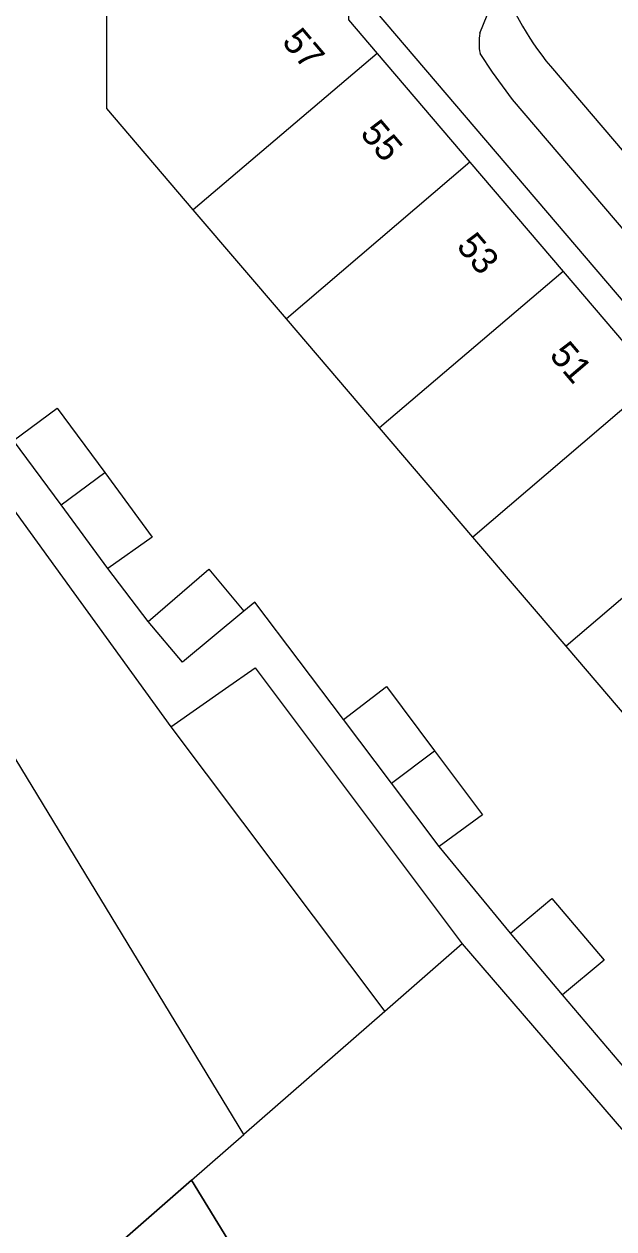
# Model space of a CAD drawing. Extents: x 160379 to 161131, y 383940 to 384849.
# Drawn here: x 160473.69 to 160496.08, y 384630.2 to 384675.97 of the extents above; entities that cross this region are included whole.
import ezdxf

# ---------------------------------------------------------------- set-up
doc = ezdxf.new("R2010")
doc.units = 0
for name, color, linetype in [('IMGEO_Erf', 7, 'Continuous'), ('IMGEO_Muur', 7, 'Continuous'), ('IMGEO_Pand', 7, 'Continuous'), ('IMGEO_Pand_nummerreeks', 7, 'Continuous'), ('IMGEO_Pand_overbouw', 7, 'Continuous'), ('IMGEO_Rijbaan_lokaal_open', 7, 'Continuous'), ('IMGEO_Voetpad_open', 7, 'Continuous')]:
    doc.layers.add(name, color=color, linetype=linetype)

msp = doc.modelspace()

# ---------------------------------------------------------------- linework, layer by layer
at = {"layer": 'IMGEO_Erf'}
for points in [[(160464.883, 384669.131), (160479.261, 384649.275)], [(160478.393, 384653.273), (160476.868, 384655.289)], [(160485.81, 384649.554), (160482.451, 384654.011), (160482.032, 384653.663)], [(160492.158, 384641.434), (160489.447, 384644.728)], [(160490.311, 384641.034), (160508.84, 384619.505)], [(160497.358, 384635.292), (160494.128, 384639.095)], [(160487.376, 384638.462), (160482.03, 384633.785)]]:
    msp.add_lwpolyline(points, dxfattribs=at)
at = {"layer": 'IMGEO_Muur'}
msp.add_lwpolyline([(160487.376, 384638.462), (160482.03, 384633.785)], dxfattribs=at)
at = {"layer": 'IMGEO_Pand'}
for points in [[(160480.106, 384668.915), (160476.825, 384672.757), (160476.825, 384677.176)], [(160485.998, 384677.164), (160485.998, 384676.129), (160487.085, 384674.855)], [(160487.085, 384674.855), (160480.106, 384668.915)], [(160487.085, 384674.855), (160490.612, 384670.719)], [(160490.612, 384670.719), (160483.644, 384664.77)], [(160490.612, 384670.719), (160494.149, 384666.573)], [(160482.03, 384633.785), (160461.726, 384667.191), (160464.883, 384669.131)], [(160483.644, 384664.77), (160480.106, 384668.915)], [(160494.149, 384666.573), (160487.183, 384660.625)], [(160494.149, 384666.573), (160497.685, 384662.426)], [(160487.183, 384660.625), (160483.644, 384664.77)], [(160497.685, 384662.426), (160490.722, 384656.481)], [(160473.289, 384660.154), (160474.942, 384661.376), (160476.747, 384658.927)], [(160490.722, 384656.481), (160487.183, 384660.625)], [(160475.09, 384657.706), (160473.289, 384660.154)], [(160475.09, 384657.706), (160476.747, 384658.927)], [(160476.747, 384658.927), (160478.552, 384656.477), (160476.868, 384655.289)], [(160501.222, 384658.279), (160504.77, 384654.119), (160497.8, 384648.191), (160494.261, 384652.336)], [(160501.222, 384658.279), (160494.261, 384652.336)], [(160476.868, 384655.289), (160475.09, 384657.706)], [(160494.261, 384652.336), (160490.722, 384656.481)], [(160478.393, 384653.273), (160480.701, 384655.262), (160482.032, 384653.663)], [(160482.032, 384653.663), (160479.702, 384651.724), (160478.393, 384653.273)], [(160479.261, 384649.275), (160481.328, 384650.725), (160482.456, 384651.516), (160490.311, 384641.034)], [(160485.81, 384649.554), (160487.441, 384650.799), (160489.267, 384648.364)], [(160487.631, 384647.137), (160485.81, 384649.554)], [(160479.261, 384649.275), (160487.376, 384638.462)], [(160487.631, 384647.137), (160489.267, 384648.364)], [(160489.267, 384648.364), (160491.093, 384645.929), (160489.447, 384644.728)], [(160489.447, 384644.728), (160487.631, 384647.137)], [(160492.158, 384641.434), (160493.718, 384642.754), (160495.709, 384640.402), (160494.128, 384639.095)], [(160494.128, 384639.095), (160492.158, 384641.434)], [(160490.311, 384641.034), (160487.376, 384638.462)], [(160480.044, 384632.046), (160482.03, 384633.785)], [(160473.552, 384626.359), (160480.044, 384632.046)]]:
    msp.add_lwpolyline(points, dxfattribs=at)
at = {"layer": 'IMGEO_Pand_overbouw'}
msp.add_lwpolyline([(160482.426, 384628.164), (160480.044, 384632.046), (160473.552, 384626.359), (160472.545, 384628.023), (160472.29, 384627.865), (160473.536, 384625.817), (160475.517, 384622.56), (160475.695, 384622.268), (160476.137, 384622.658), (160476.832, 384623.272)], close=True, dxfattribs=at)
at = {"layer": 'IMGEO_Rijbaan_lokaal_open'}
for points in [[(160493.666, 384674.37), (160524.647, 384638.036)], [(160480.044, 384632.046), (160482.426, 384628.164)]]:
    msp.add_lwpolyline(points, dxfattribs=at)
msp.add_arc((160502.035, 384681.316), 10.876, 197.4275, 219.6933, dxfattribs=at)
at = {"layer": 'IMGEO_Voetpad_open'}
for points in [[(160524.356, 384632.684), (160487.022, 384676.465), (160487, 384704.676), (160523.198, 384731.929), (160524.022, 384732.549)], [(160490.989, 384675.619), (160491.52, 384676.938)], [(160521.221, 384639.111), (160492.234, 384673.098), (160491.465, 384674.139), (160490.998, 384674.851)]]:
    msp.add_lwpolyline(points, dxfattribs=at)
msp.add_arc((160492.981, 384675.258), 2.024, 169.7344, 191.6084, dxfattribs=at)

# ---------------------------------------------------------------- texts
at = {"layer": 'IMGEO_Pand_nummerreeks'}
for s, p in [('57', (160483.439, 384675.277)), ('55', (160486.41, 384671.794)), ('53', (160490.066, 384667.508)), ('51', (160493.595, 384663.37))]:
    msp.add_text(s, height=1, rotation=310.4621, dxfattribs=at).set_placement(p)

doc.saveas('drawing.dxf')
